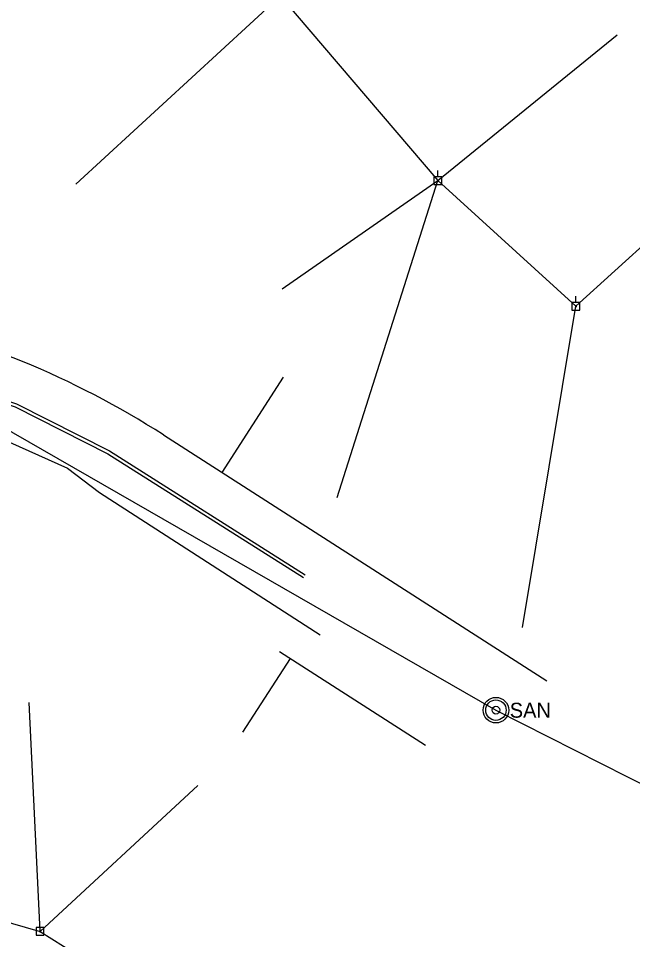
# Model space of a CAD drawing. Extents: x 596028 to 606371, y 330010 to 403088.
# Drawn here: x 605066.7 to 605354.3, y 335083.4 to 335514.8 of the extents above; entities that cross this region are included whole.
import ezdxf

# ---------------------------------------------------------------- set-up
doc = ezdxf.new("R2010")
doc.units = 0
for name, color, linetype in [('E_UTL_E_UG', 7, 'Continuous'), ('E_UTL_EPowerPole', 7, 'Continuous'), ('E_UTL_G_UG', 7, 'Continuous'), ('E_UTL_Overhead', 7, 'Continuous'), ('E_UTL_SAN_MH', 7, 'Continuous'), ('E_UTL_SAN_UG', 7, 'Continuous'), ('E_UTL_W_UG', 7, 'Continuous')]:
    doc.layers.add(name, color=color, linetype=linetype)

msp = doc.modelspace()

# ---------------------------------------------------------------- linework, layer by layer
at = {"layer": 'E_UTL_E_UG'}
msp.add_line((605093.66, 335437.17), (605189.35, 335525.28), dxfattribs=at)
at = {"layer": 'E_UTL_EPowerPole'}
for points in [[(605263.11, 335440.67), (605263.11, 335443.58)], [(605264.95, 335440.67), (605261.26, 335440.67)], [(605261.26, 335440.67), (605261.26, 335436.98)], [(605261.26, 335436.98), (605264.95, 335436.98)], [(605263.38, 335438.82), (605263.37, 335438.87), (605263.36, 335438.91), (605263.34, 335438.95), (605263.31, 335438.99), (605263.28, 335439.02), (605263.24, 335439.04), (605263.19, 335439.06), (605263.15, 335439.06), (605263.1, 335439.06), (605263.06, 335439.05), (605263.02, 335439.03), (605262.98, 335439), (605262.95, 335438.97), (605262.93, 335438.93), (605262.91, 335438.89), (605262.9, 335438.85), (605262.9, 335438.8), (605262.91, 335438.76), (605262.93, 335438.71), (605262.95, 335438.68), (605262.98, 335438.64), (605263.02, 335438.62), (605263.06, 335438.6), (605263.1, 335438.59), (605263.15, 335438.59), (605263.19, 335438.59), (605263.24, 335438.61), (605263.28, 335438.63), (605263.31, 335438.66), (605263.34, 335438.7), (605263.36, 335438.74), (605263.37, 335438.78), (605263.38, 335438.82)], [(605264.95, 335436.98), (605264.95, 335440.67)], [(605327.75, 335381.81), (605327.75, 335384.71)], [(605329.59, 335381.81), (605325.9, 335381.81)], [(605325.9, 335381.81), (605325.9, 335378.11)], [(605329.59, 335378.11), (605329.59, 335381.81)], [(605325.9, 335378.11), (605329.59, 335378.11)], [(605328.02, 335379.96), (605328.01, 335380.01), (605328, 335380.05), (605327.98, 335380.09), (605327.95, 335380.13), (605327.92, 335380.16), (605327.88, 335380.18), (605327.84, 335380.19), (605327.79, 335380.2), (605327.75, 335380.2), (605327.7, 335380.19), (605327.66, 335380.17), (605327.62, 335380.14), (605327.59, 335380.11), (605327.57, 335380.07), (605327.55, 335380.03), (605327.54, 335379.99), (605327.54, 335379.94), (605327.55, 335379.9), (605327.57, 335379.85), (605327.59, 335379.82), (605327.62, 335379.78), (605327.66, 335379.76), (605327.7, 335379.74), (605327.75, 335379.73), (605327.79, 335379.72), (605327.84, 335379.73), (605327.88, 335379.75), (605327.92, 335379.77), (605327.95, 335379.8), (605327.98, 335379.83), (605328, 335379.87), (605328.01, 335379.92), (605328.02, 335379.96)], [(605076.8, 335089.1), (605076.8, 335092.01)], [(605078.65, 335089.1), (605074.96, 335089.1)], [(605074.96, 335089.1), (605074.96, 335085.41)], [(605077.08, 335087.26), (605077.07, 335087.3), (605077.06, 335087.34), (605077.04, 335087.38), (605077.01, 335087.42), (605076.98, 335087.45), (605076.94, 335087.47), (605076.89, 335087.49), (605076.85, 335087.49), (605076.8, 335087.49), (605076.76, 335087.48), (605076.72, 335087.46), (605076.68, 335087.44), (605076.65, 335087.4), (605076.62, 335087.36), (605076.61, 335087.32), (605076.6, 335087.28), (605076.6, 335087.23), (605076.61, 335087.19), (605076.62, 335087.15), (605076.65, 335087.11), (605076.68, 335087.08), (605076.72, 335087.05), (605076.76, 335087.03), (605076.8, 335087.02), (605076.85, 335087.02), (605076.89, 335087.02), (605076.94, 335087.04), (605076.98, 335087.06), (605077.01, 335087.09), (605077.04, 335087.13), (605077.06, 335087.17), (605077.07, 335087.21), (605077.08, 335087.26)], [(605078.65, 335085.41), (605078.65, 335089.1)], [(605074.96, 335085.41), (605078.65, 335085.41)]]:
    msp.add_lwpolyline(points, dxfattribs=at)
at = {"layer": 'E_UTL_G_UG'}
for p, q in [((605162.12, 335302.08), (605190.81, 335346.78)), ((605134.64, 335319.71), (605314.16, 335204.5)), ((605188.99, 335218.3), (605257.3, 335174.46)), ((605171.82, 335180.49), (605194.14, 335214.99))]:
    msp.add_line(p, q, dxfattribs=at)
for points in [[(605002.67, 335352.48), (605012.77, 335350.15), (605065.18, 335332.85), (605108.57, 335310.95), (605200.22, 335252.89)], [(605003.01, 335353.94), (605013.17, 335351.6), (605065.75, 335334.24), (605109.31, 335312.25), (605201.02, 335254.16)]]:
    msp.add_lwpolyline(points, dxfattribs=at)
msp.add_arc((604911.7, 334972.32), 412.78, 57.31, 78.0163, dxfattribs=at)
at = {"layer": 'E_UTL_Overhead'}
for p, q in [((605189.35, 335525.28), (605263.14, 335438.82)), ((605263.14, 335438.82), (605347.08, 335507.09)), ((605327.78, 335379.96), (605432.35, 335475.07)), ((605190.16, 335388.12), (605263.14, 335438.82)), ((605215.9, 335290.48), (605263.14, 335438.82)), ((605327.78, 335379.96), (605263.14, 335438.82)), ((605302.78, 335229.59), (605327.78, 335379.96)), ((605076.84, 335087.26), (605071.75, 335194.44)), ((605076.84, 335087.26), (605150.68, 335155.63)), ((605014.5, 335104.86), (605076.84, 335087.26)), ((605076.84, 335087.26), (605162.26, 335033.65))]:
    msp.add_line(p, q, dxfattribs=at)
at = {"layer": 'E_UTL_SAN_MH'}
for radius in [6, 4.8, 1.8]:
    msp.add_circle((605290.31, 335190.84), radius, dxfattribs=at)
at = {"layer": 'E_UTL_SAN_UG'}
for p, q in [((605021.69, 335345.12), (605290.31, 335190.84)), ((605290.31, 335190.84), (605387.77, 335141.43))]:
    msp.add_line(p, q, dxfattribs=at)
at = {"layer": 'E_UTL_W_UG'}
msp.add_lwpolyline([(604995.17, 335332.25), (605013.24, 335333.45), (605038.93, 335325.6), (605062.56, 335316.35), (605089.74, 335304.13), (605104.71, 335292.8), (605208.09, 335226.09)], dxfattribs=at)

# ---------------------------------------------------------------- texts
at = {"layer": 'E_UTL_SAN_MH'}
msp.add_text('SAN', height=6.998, dxfattribs=at).set_placement((605296.79, 335187.31))

doc.saveas('drawing.dxf')
